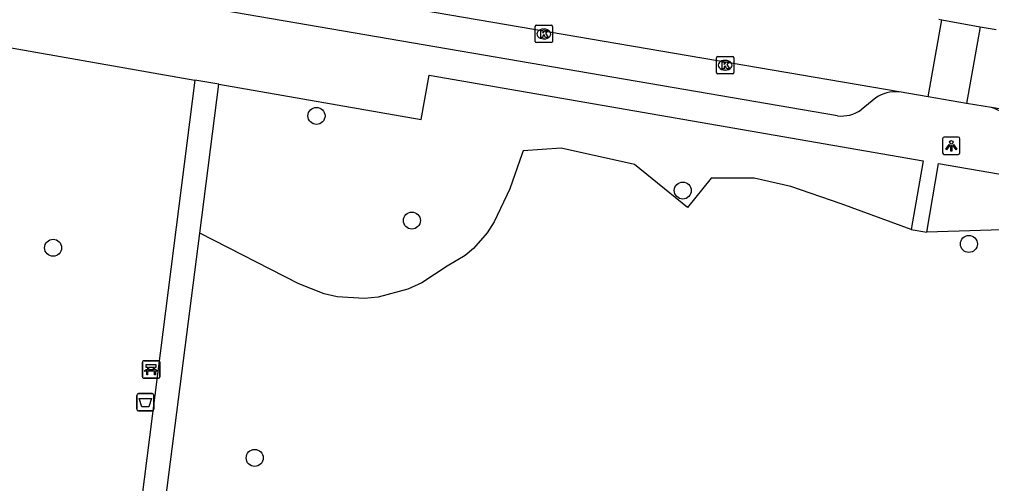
# Model space of a CAD drawing. Extents: x 159822 to 160765, y 380693 to 381634.
# Drawn here: x 160192.9 to 160248.8, y 380921.8 to 380948.5 of the extents above; entities that cross this region are included whole.
import ezdxf

# ---------------------------------------------------------------- set-up
doc = ezdxf.new("R2010")
doc.units = 0
for name, color, linetype in [('IMGEO_Afvalbak', 7, 'Continuous'), ('IMGEO_Bank', 7, 'Continuous'), ('IMGEO_Boom', 7, 'Continuous'), ('IMGEO_Groenvoorziening', 7, 'Continuous'), ('IMGEO_Kolk', 7, 'Continuous'), ('IMGEO_Lichtpunt', 7, 'Continuous'), ('IMGEO_Rijbaan_lokaal_open', 7, 'Continuous'), ('IMGEO_Voetpad_halfverhard', 7, 'Continuous'), ('IMGEO_Voetpad_open', 7, 'Continuous')]:
    doc.layers.add(name, color=color, linetype=linetype)

msp = doc.modelspace()

# ---------------------------------------------------------------- linework, layer by layer
at = {"layer": 'IMGEO_Afvalbak'}
for p, q in [((160199.749, 380927), (160200.539, 380927)), ((160200.539, 380927), (160199.749, 380927)), ((160199.649, 380926.1), (160199.649, 380926.9)), ((160199.649, 380926.9), (160199.649, 380926.1)), ((160200.639, 380926.9), (160200.639, 380926.1)), ((160200.639, 380926.1), (160200.639, 380926.9)), ((160200.539, 380926), (160199.749, 380926)), ((160199.749, 380926), (160200.539, 380926))]:
    msp.add_line(p, q, dxfattribs=at)
msp.add_lwpolyline([(160199.792, 380926.714), (160200.496, 380926.714), (160200.347, 380926.244), (160199.941, 380926.244), (160199.792, 380926.714)], dxfattribs=at)
for centre, start, end in [((160199.749, 380926.9), 90, 180), ((160199.749, 380926.9), 90, 180), ((160200.539, 380926.9), 0, 90), ((160200.539, 380926.9), 360, 90), ((160199.749, 380926.1), 180, 270), ((160199.749, 380926.1), 180, 270), ((160200.539, 380926.1), 270, 0), ((160200.539, 380926.1), 270, 0)]:
    msp.add_arc(centre, 0.1, start, end, dxfattribs=at)
at = {"layer": 'IMGEO_Bank'}
for p, q in [((160199.976, 380927.965), (160199.976, 380928.806)), ((160199.976, 380928.806), (160199.976, 380927.965)), ((160200.051, 380928.89), (160200.892, 380928.89)), ((160200.892, 380928.89), (160200.051, 380928.89)), ((160200.976, 380928.815), (160200.976, 380927.974)), ((160200.976, 380927.974), (160200.976, 380928.815)), ((160200.673, 380928.288), (160200.28, 380928.288)), ((160200.285, 380928.396), (160200.285, 380928.502)), ((160200.329, 380928.502), (160200.329, 380928.396)), ((160200.617, 380928.508), (160200.335, 380928.508)), ((160200.335, 380928.39), (160200.617, 380928.39)), ((160200.623, 380928.396), (160200.623, 380928.502)), ((160200.667, 380928.502), (160200.667, 380928.396)), ((160200.901, 380927.89), (160200.06, 380927.89)), ((160200.06, 380927.89), (160200.901, 380927.89))]:
    msp.add_line(p, q, dxfattribs=at)
for points in [[(160200.279, 380928.508), (160200.193, 380928.508), (160200.193, 380928.669), (160200.756, 380928.669), (160200.756, 380928.508), (160200.673, 380928.508)], [(160200.223, 380928.288), (160200.081, 380928.288), (160200.193, 380928.39), (160200.279, 380928.39)], [(160200.273, 380928.281), (160200.273, 380928.074), (160200.23, 380928.074), (160200.23, 380928.281)], [(160200.673, 380928.39), (160200.756, 380928.39), (160200.868, 380928.288), (160200.729, 380928.288)], [(160200.723, 380928.281), (160200.723, 380928.074), (160200.679, 380928.074), (160200.679, 380928.281)]]:
    msp.add_lwpolyline(points, dxfattribs=at)
for centre, radius, start, end in [((160200.054, 380928.812), 0.0779, 92.4484, 184.2845), ((160200.054, 380928.812), 0.0779, 92.4484, 184.2845), ((160200.898, 380928.812), 0.0779, 2.4484, 94.2845), ((160200.898, 380928.812), 0.0779, 2.4484, 94.2845), ((160200.223, 380928.281), 0.00671, 2.8957, 87.1043), ((160200.28, 380928.281), 0.00671, 92.8957, 177.1043), ((160200.278, 380928.501), 0.00671, 2.8957, 87.1043), ((160200.278, 380928.397), 0.00671, 272.8957, 357.1043), ((160200.335, 380928.501), 0.00671, 92.8957, 177.1043), ((160200.335, 380928.397), 0.00671, 182.8957, 267.1043), ((160200.617, 380928.501), 0.00671, 2.8957, 87.1043), ((160200.617, 380928.397), 0.00671, 272.8957, 357.1043), ((160200.674, 380928.501), 0.00671, 92.8957, 177.1043), ((160200.674, 380928.397), 0.00671, 182.8957, 267.1043), ((160200.672, 380928.281), 0.00671, 2.8957, 87.1043), ((160200.729, 380928.281), 0.00671, 92.8957, 177.1043), ((160200.054, 380927.968), 0.0779, 182.4484, 274.2845), ((160200.054, 380927.968), 0.0779, 182.4484, 274.2845), ((160200.898, 380927.968), 0.0779, 272.4484, 4.2845), ((160200.898, 380927.968), 0.0779, 272.4484, 4.2845)]:
    msp.add_arc(centre, radius, start, end, dxfattribs=at)
at = {"layer": 'IMGEO_Boom'}
for centre in [(160209.987, 380942.977), (160231.052, 380938.683), (160215.47, 380936.955), (160194.841, 380935.394), (160247.501, 380935.609), (160206.432, 380923.298)]:
    msp.add_circle(centre, 0.489, dxfattribs=at)
at = {"layer": 'IMGEO_Groenvoorziening'}
for points in [[(160244.193, 380936.434), (160240.155, 380937.919), (160237.263, 380938.918), (160235.159, 380939.392), (160232.687, 380939.392), (160231.319, 380937.708), (160228.268, 380940.182), (160224.06, 380941.129), (160221.865, 380940.968), (160221.813, 380940.818), (160221.109, 380938.774), (160220.203, 380936.893), (160219.81, 380936.254), (160219.009, 380935.342), (160218.542, 380934.953), (160217.498, 380934.333), (160216.053, 380933.382), (160215.247, 380933.015), (160213.542, 380932.543), (160212.729, 380932.468), (160211.178, 380932.572), (160210.42, 380932.745), (160208.977, 380933.324), (160203.277, 380936.226)], [(160309.637, 380925.697), (160288.396, 380928.25), (160284.875, 380927.602), (160277.485, 380930.839), (160269.636, 380928.766), (160262.757, 380933.92), (160260.195, 380934.445), (160253.725, 380936.55), (160245.08, 380936.281)]]:
    msp.add_lwpolyline(points, dxfattribs=at)
at = {"layer": 'IMGEO_Kolk'}
for p, q in [((160222.634, 380948.194), (160223.486, 380948.194)), ((160222.559, 380947.268), (160222.559, 380948.12)), ((160223.047, 380947.974), (160223.072, 380947.974)), ((160223.56, 380948.12), (160223.56, 380947.268)), ((160223.486, 380947.194), (160222.634, 380947.194)), ((160223.07, 380947.414), (160223.045, 380947.414)), ((160232.989, 380945.471), (160232.989, 380946.323)), ((160233.064, 380946.397), (160233.916, 380946.397)), ((160233.477, 380946.177), (160233.502, 380946.177)), ((160233.99, 380946.323), (160233.99, 380945.471)), ((160233.916, 380945.397), (160233.064, 380945.397)), ((160233.5, 380945.617), (160233.475, 380945.617))]:
    msp.add_line(p, q, dxfattribs=at)
for points in [[(160222.634, 380948.194), (160223.486, 380948.194)], [(160222.559, 380947.268), (160222.559, 380948.12)], [(160222.88, 380947.894), (160223.003, 380947.894), (160223.003, 380947.743), (160223.133, 380947.894), (160223.297, 380947.894), (160223.151, 380947.743), (160223.304, 380947.494), (160223.152, 380947.494), (160223.067, 380947.658), (160223.003, 380947.591), (160223.003, 380947.494), (160222.88, 380947.494), (160222.88, 380947.894)], [(160223.56, 380948.12), (160223.56, 380947.268)], [(160223.486, 380947.194), (160222.634, 380947.194)], [(160232.989, 380945.471), (160232.989, 380946.323)], [(160233.064, 380946.397), (160233.916, 380946.397)], [(160233.31, 380946.097), (160233.433, 380946.097), (160233.433, 380945.946), (160233.563, 380946.097), (160233.727, 380946.097), (160233.581, 380945.946), (160233.734, 380945.697), (160233.582, 380945.697), (160233.497, 380945.861), (160233.433, 380945.794), (160233.433, 380945.697), (160233.31, 380945.697), (160233.31, 380946.097)], [(160233.99, 380946.323), (160233.99, 380945.471)], [(160233.916, 380945.397), (160233.064, 380945.397)]]:
    msp.add_lwpolyline(points, dxfattribs=at)
for centre, start, end in [((160222.636, 380948.118), 91.552, 178.448), ((160222.636, 380948.118), 91.552, 178.448), ((160223.484, 380948.118), 1.552, 88.448), ((160223.484, 380948.118), 1.552, 88.448), ((160222.636, 380947.27), 181.552, 268.448), ((160222.636, 380947.27), 181.552, 268.448), ((160223.484, 380947.27), 271.552, 358.448), ((160223.484, 380947.27), 271.552, 358.448), ((160233.066, 380946.321), 91.552, 178.448), ((160233.066, 380946.321), 91.552, 178.448), ((160233.914, 380946.321), 1.552, 88.448), ((160233.914, 380946.321), 1.552, 88.448), ((160233.066, 380945.473), 181.552, 268.448), ((160233.066, 380945.473), 181.552, 268.448), ((160233.914, 380945.473), 271.552, 358.448), ((160233.914, 380945.473), 271.552, 358.448)]:
    msp.add_arc(centre, 0.0765, start, end, dxfattribs=at)
for centre, major_axis, ratio, start_param, end_param in [((160223.046, 380947.694), (-0.387, 0.002), 0.722429, 4.712389, 7.853982), ((160223.071, 380947.694), (-0.39, 0.002), 0.717154, 1.570796, 4.712389), ((160233.476, 380945.897), (-0.387, 0.002), 0.722429, 4.712389, 7.853982), ((160233.501, 380945.897), (-0.39, 0.002), 0.717154, 1.570796, 4.712389)]:
    msp.add_ellipse(centre, major_axis=major_axis, ratio=ratio, start_param=start_param, end_param=end_param, dxfattribs=at)
at = {"layer": 'IMGEO_Lichtpunt'}
for p, q in [((160245.992, 380941.662), (160245.992, 380940.855)), ((160245.992, 380941.662), (160245.992, 380940.855)), ((160246.894, 380941.757), (160246.086, 380941.757)), ((160246.894, 380941.757), (160246.086, 380941.757)), ((160246.988, 380940.855), (160246.988, 380941.662)), ((160246.988, 380940.855), (160246.988, 380941.662)), ((160246.086, 380940.761), (160246.894, 380940.761)), ((160246.086, 380940.761), (160246.894, 380940.761))]:
    msp.add_line(p, q, dxfattribs=at)
for points in [[(160246.366, 380941.326), (160246.405, 380941.298), (160246.217, 380941.036), (160246.179, 380941.063), (160246.366, 380941.326)], [(160246.468, 380941.278), (160246.515, 380941.278), (160246.515, 380940.956), (160246.468, 380940.956), (160246.468, 380941.278)], [(160246.578, 380941.298), (160246.616, 380941.325), (160246.803, 380941.063), (160246.764, 380941.035), (160246.578, 380941.298)]]:
    msp.add_lwpolyline(points, dxfattribs=at)
msp.add_circle((160246.491, 380941.46), 0.0994, dxfattribs=at)
for centre, start, end in [((160246.086, 380941.662), 90, 180), ((160246.086, 380941.662), 90, 180), ((160246.894, 380941.662), 0, 90), ((160246.894, 380941.662), 0, 90), ((160246.086, 380940.855), 180, 270), ((160246.086, 380940.855), 180, 270), ((160246.894, 380940.855), 270, 0), ((160246.894, 380940.855), 270, 360)]:
    msp.add_arc(centre, 0.0946, start, end, dxfattribs=at)
at = {"layer": 'IMGEO_Rijbaan_lokaal_open'}
for points in [[(160243.486, 380944.365), (160195.067, 380952.654)], [(160245.159, 380944.079), (160245.947, 380948.514)], [(160245.766, 380948.547), (160245.947, 380948.514)], [(160245.947, 380948.514), (160248.159, 380948.112)], [(160248.159, 380948.112), (160247.37, 380943.701)], [(160248.159, 380948.112), (160249.08, 380947.944)], [(160245.159, 380944.079), (160243.486, 380944.365)], [(160247.37, 380943.701), (160245.159, 380944.079)], [(160248.807, 380943.455), (160247.37, 380943.701)], [(160295.746, 380935.31), (160248.807, 380943.455)]]:
    msp.add_lwpolyline(points, dxfattribs=at)
at = {"layer": 'IMGEO_Voetpad_halfverhard'}
for points in [[(160202.992, 380945.042), (160199.765, 380919.663)], [(160203.277, 380936.226), (160204.373, 380944.801)], [(160201.31, 380920.837), (160203.277, 380936.226)]]:
    msp.add_lwpolyline(points, dxfattribs=at)
at = {"layer": 'IMGEO_Voetpad_open'}
for points in [[(160239.942, 380942.982), (160197.228, 380950.338)], [(160189.482, 380947.418), (160202.992, 380945.042)], [(160204.373, 380944.801), (160202.992, 380945.042)], [(160204.373, 380944.801), (160216.007, 380942.771), (160216.46, 380945.315), (160244.877, 380940.395), (160244.193, 380936.434)], [(160242.147, 380944.02), (160241.312, 380943.326)], [(160245.08, 380936.281), (160245.764, 380940.242), (160296.074, 380931.574), (160295.728, 380929.57), (160296.704, 380929.402), (160297.05, 380931.405), (160318.367, 380927.753), (160321.072, 380928.98), (160335.923, 380926.722)], [(160244.193, 380936.434), (160245.08, 380936.281)]]:
    msp.add_lwpolyline(points, dxfattribs=at)
for centre, radius, start, end in [((160243.34, 380942.161), 2.209, 86.2123, 122.6843), ((160240.167, 380944.985), 2.015, 263.5791, 304.6114), ((160248.034, 380940.981), 2.592, 41.2822, 72.653)]:
    msp.add_arc(centre, radius, start, end, dxfattribs=at)

doc.saveas('drawing.dxf')
